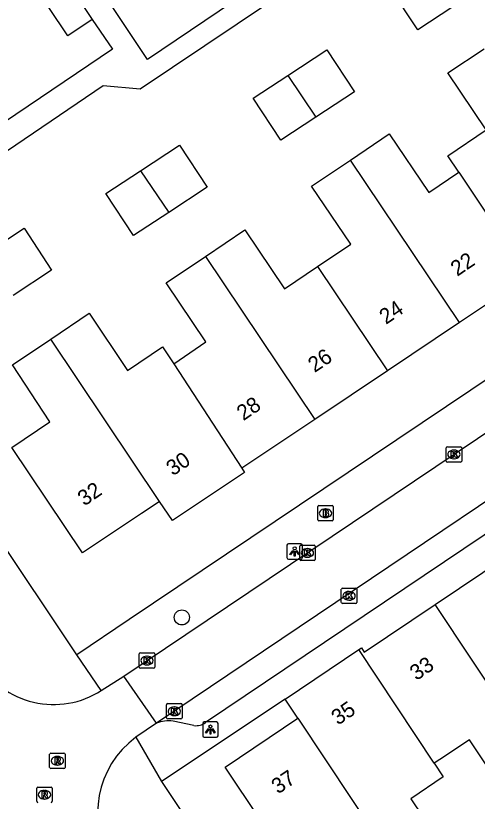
# Model space of a CAD drawing. Extents: x 158352 to 159489, y 383828 to 384597.
# Drawn here: x 158773.4 to 158803.4, y 384258.5 to 384309.4 of the extents above; entities that cross this region are included whole.
import ezdxf

# ---------------------------------------------------------------- set-up
doc = ezdxf.new("R2010")
doc.units = 0
for name, color, linetype in [('IMGEO_Boom', 7, 'Continuous'), ('IMGEO_Brandkraan', 7, 'Continuous'), ('IMGEO_Kolk', 7, 'Continuous'), ('IMGEO_Lichtpunt', 7, 'Continuous'), ('IMGEO_Pand', 7, 'Continuous'), ('IMGEO_Pand_nummerreeks', 7, 'Continuous'), ('IMGEO_Rijbaan_lokaal_open', 7, 'Continuous'), ('IMGEO_Rioolput', 7, 'Continuous'), ('IMGEO_Voetpad_open', 7, 'Continuous')]:
    doc.layers.add(name, color=color, linetype=linetype)

msp = doc.modelspace()

# ---------------------------------------------------------------- linework, layer by layer
at = {"layer": 'IMGEO_Boom'}
msp.add_circle((158784.219, 384270.392), 0.489, dxfattribs=at)
at = {"layer": 'IMGEO_Brandkraan'}
for p, q in [((158793.041, 384276.726), (158793.041, 384277.578)), ((158793.116, 384277.652), (158793.968, 384277.652)), ((158793.529, 384277.432), (158793.554, 384277.432)), ((158794.042, 384277.578), (158794.042, 384276.726)), ((158793.552, 384276.872), (158793.527, 384276.872)), ((158793.968, 384276.652), (158793.116, 384276.652))]:
    msp.add_line(p, q, dxfattribs=at)
for points in [[(158793.041, 384276.726), (158793.041, 384277.578)], [(158793.116, 384277.652), (158793.968, 384277.652)], [(158793.389, 384277.352), (158793.389, 384276.952), (158793.602, 384276.952)], [(158793.62, 384277.352), (158793.389, 384277.352)], [(158794.042, 384277.578), (158794.042, 384276.726)], [(158793.568, 384277.271), (158793.514, 384277.271), (158793.514, 384277.195)], [(158793.514, 384277.195), (158793.567, 384277.195)], [(158793.576, 384277.119), (158793.514, 384277.119), (158793.514, 384277.038)], [(158793.514, 384277.038), (158793.576, 384277.038)], [(158793.968, 384276.652), (158793.116, 384276.652)]]:
    msp.add_lwpolyline(points, dxfattribs=at)
for centre, radius, start, end in [((158793.118, 384277.576), 0.0765, 91.552, 178.448), ((158793.118, 384277.576), 0.0765, 91.552, 178.448), ((158793.624, 384277.207), 0.145, 59.4692, 91.5367), ((158793.649, 384277.254), 0.0922, 285.5137, 58.1501), ((158793.966, 384277.576), 0.0765, 1.552, 88.448), ((158793.966, 384277.576), 0.0765, 1.552, 88.448), ((158793.569, 384277.233), 0.0379, 267.8285, 90.9355), ((158793.577, 384277.078), 0.0404, 269.8759, 90.5077), ((158793.608, 384277.203), 0.251, 268.6676, 293.5347), ((158793.654, 384277.062), 0.105, 301.3115, 78.989), ((158793.118, 384276.728), 0.0765, 181.552, 268.448), ((158793.118, 384276.728), 0.0765, 181.552, 268.448), ((158793.966, 384276.728), 0.0765, 271.552, 358.448), ((158793.966, 384276.728), 0.0765, 271.552, 358.448)]:
    msp.add_arc(centre, radius, start, end, dxfattribs=at)
for centre, major_axis, ratio, start_param, end_param in [((158793.528, 384277.152), (-0.387, 0.002), 0.722429, 4.712389, 7.853982), ((158793.553, 384277.152), (-0.39, 0.002), 0.717154, 1.570796, 4.712389)]:
    msp.add_ellipse(centre, major_axis=major_axis, ratio=ratio, start_param=start_param, end_param=end_param, dxfattribs=at)
at = {"layer": 'IMGEO_Kolk'}
for p, q in [((158801.38, 384280.537), (158801.38, 384281.389)), ((158801.455, 384281.463), (158802.307, 384281.463)), ((158802.381, 384281.389), (158802.381, 384280.537)), ((158801.868, 384281.243), (158801.893, 384281.243)), ((158802.307, 384280.463), (158801.455, 384280.463)), ((158801.891, 384280.683), (158801.866, 384280.683)), ((158791.869, 384274.153), (158791.869, 384275.005)), ((158791.944, 384275.079), (158792.796, 384275.079)), ((158792.357, 384274.859), (158792.382, 384274.859)), ((158792.87, 384275.005), (158792.87, 384274.153)), ((158792.38, 384274.299), (158792.355, 384274.299)), ((158792.796, 384274.079), (158791.944, 384274.079)), ((158794.57, 384271.366), (158794.57, 384272.218)), ((158794.645, 384272.292), (158795.497, 384272.292)), ((158795.571, 384272.218), (158795.571, 384271.366)), ((158795.058, 384272.072), (158795.083, 384272.072)), ((158795.497, 384271.292), (158794.645, 384271.292)), ((158795.081, 384271.512), (158795.056, 384271.512)), ((158781.456, 384267.168), (158781.456, 384268.02)), ((158781.531, 384268.094), (158782.383, 384268.094)), ((158781.944, 384267.874), (158781.969, 384267.874)), ((158782.457, 384268.02), (158782.457, 384267.168)), ((158781.967, 384267.314), (158781.942, 384267.314)), ((158782.383, 384267.094), (158781.531, 384267.094)), ((158783.228, 384263.878), (158783.228, 384264.73)), ((158783.303, 384264.804), (158784.155, 384264.804)), ((158783.716, 384264.584), (158783.741, 384264.584)), ((158784.229, 384264.73), (158784.229, 384263.878)), ((158784.155, 384263.804), (158783.303, 384263.804)), ((158783.739, 384264.024), (158783.714, 384264.024))]:
    msp.add_line(p, q, dxfattribs=at)
for points in [[(158801.38, 384280.537), (158801.38, 384281.389)], [(158801.455, 384281.463), (158802.307, 384281.463)], [(158802.381, 384281.389), (158802.381, 384280.537)], [(158801.701, 384281.163), (158801.824, 384281.163), (158801.824, 384281.012), (158801.954, 384281.163), (158802.118, 384281.163), (158801.972, 384281.012), (158802.125, 384280.763), (158801.973, 384280.763), (158801.888, 384280.927), (158801.824, 384280.86), (158801.824, 384280.763), (158801.701, 384280.763), (158801.701, 384281.163)], [(158802.307, 384280.463), (158801.455, 384280.463)], [(158791.869, 384274.153), (158791.869, 384275.005)], [(158791.944, 384275.079), (158792.796, 384275.079)], [(158792.19, 384274.779), (158792.313, 384274.779), (158792.313, 384274.628), (158792.443, 384274.779), (158792.607, 384274.779), (158792.461, 384274.628), (158792.614, 384274.379), (158792.462, 384274.379), (158792.377, 384274.543), (158792.313, 384274.476), (158792.313, 384274.379), (158792.19, 384274.379), (158792.19, 384274.779)], [(158792.87, 384275.005), (158792.87, 384274.153)], [(158792.796, 384274.079), (158791.944, 384274.079)], [(158794.57, 384271.366), (158794.57, 384272.218)], [(158794.645, 384272.292), (158795.497, 384272.292)], [(158795.571, 384272.218), (158795.571, 384271.366)], [(158794.891, 384271.992), (158795.014, 384271.992), (158795.014, 384271.841), (158795.144, 384271.992), (158795.308, 384271.992), (158795.162, 384271.841), (158795.315, 384271.592), (158795.163, 384271.592), (158795.078, 384271.756), (158795.014, 384271.689), (158795.014, 384271.592), (158794.891, 384271.592), (158794.891, 384271.992)], [(158795.497, 384271.292), (158794.645, 384271.292)], [(158781.456, 384267.168), (158781.456, 384268.02)], [(158781.531, 384268.094), (158782.383, 384268.094)], [(158781.777, 384267.794), (158781.9, 384267.794), (158781.9, 384267.643), (158782.03, 384267.794), (158782.194, 384267.794), (158782.048, 384267.643), (158782.201, 384267.394), (158782.049, 384267.394), (158781.964, 384267.558), (158781.9, 384267.491), (158781.9, 384267.394), (158781.777, 384267.394), (158781.777, 384267.794)], [(158782.457, 384268.02), (158782.457, 384267.168)], [(158782.383, 384267.094), (158781.531, 384267.094)], [(158783.228, 384263.878), (158783.228, 384264.73)], [(158783.303, 384264.804), (158784.155, 384264.804)], [(158784.229, 384264.73), (158784.229, 384263.878)], [(158783.549, 384264.504), (158783.672, 384264.504), (158783.672, 384264.353), (158783.802, 384264.504), (158783.966, 384264.504), (158783.82, 384264.353), (158783.973, 384264.104), (158783.821, 384264.104), (158783.736, 384264.268), (158783.672, 384264.201), (158783.672, 384264.104), (158783.549, 384264.104), (158783.549, 384264.504)], [(158784.155, 384263.804), (158783.303, 384263.804)]]:
    msp.add_lwpolyline(points, dxfattribs=at)
for centre, start, end in [((158801.457, 384281.387), 91.552, 178.448), ((158801.457, 384281.387), 91.552, 178.448), ((158802.305, 384281.387), 1.552, 88.448), ((158802.305, 384281.387), 1.552, 88.448), ((158801.457, 384280.539), 181.552, 268.448), ((158801.457, 384280.539), 181.552, 268.448), ((158802.305, 384280.539), 271.552, 358.448), ((158802.305, 384280.539), 271.552, 358.448), ((158791.946, 384275.003), 91.552, 178.448), ((158791.946, 384275.003), 91.552, 178.448), ((158792.794, 384275.003), 1.552, 88.448), ((158792.794, 384275.003), 1.552, 88.448), ((158791.946, 384274.155), 181.552, 268.448), ((158791.946, 384274.155), 181.552, 268.448), ((158792.794, 384274.155), 271.552, 358.448), ((158792.794, 384274.155), 271.552, 358.448), ((158794.647, 384272.216), 91.552, 178.448), ((158794.647, 384272.216), 91.552, 178.448), ((158795.495, 384272.216), 1.552, 88.448), ((158795.495, 384272.216), 1.552, 88.448), ((158794.647, 384271.368), 181.552, 268.448), ((158794.647, 384271.368), 181.552, 268.448), ((158795.495, 384271.368), 271.552, 358.448), ((158795.495, 384271.368), 271.552, 358.448), ((158781.533, 384268.018), 91.552, 178.448), ((158781.533, 384268.018), 91.552, 178.448), ((158782.381, 384268.018), 1.552, 88.448), ((158782.381, 384268.018), 1.552, 88.448), ((158781.533, 384267.17), 181.552, 268.448), ((158781.533, 384267.17), 181.552, 268.448), ((158782.381, 384267.17), 271.552, 358.448), ((158782.381, 384267.17), 271.552, 358.448), ((158783.305, 384264.728), 91.552, 178.448), ((158783.305, 384264.728), 91.552, 178.448), ((158784.153, 384264.728), 1.552, 88.448), ((158784.153, 384264.728), 1.552, 88.448), ((158783.305, 384263.88), 181.552, 268.448), ((158783.305, 384263.88), 181.552, 268.448), ((158784.153, 384263.88), 271.552, 358.448), ((158784.153, 384263.88), 271.552, 358.448)]:
    msp.add_arc(centre, 0.0765, start, end, dxfattribs=at)
for centre, major_axis, ratio, start_param, end_param in [((158801.867, 384280.963), (-0.387, 0.002), 0.722429, 4.712389, 7.853982), ((158801.892, 384280.963), (-0.39, 0.002), 0.717154, 1.570796, 4.712389), ((158792.356, 384274.579), (-0.387, 0.002), 0.722429, 4.712389, 7.853982), ((158792.381, 384274.579), (-0.39, 0.002), 0.717154, 1.570796, 4.712389), ((158795.057, 384271.792), (-0.387, 0.002), 0.722429, 4.712389, 7.853982), ((158795.082, 384271.792), (-0.39, 0.002), 0.717154, 1.570796, 4.712389), ((158781.943, 384267.594), (-0.387, 0.002), 0.722429, 4.712389, 7.853982), ((158781.968, 384267.594), (-0.39, 0.002), 0.717154, 1.570796, 4.712389), ((158783.715, 384264.304), (-0.387, 0.002), 0.722429, 4.712389, 7.853982), ((158783.74, 384264.304), (-0.39, 0.002), 0.717154, 1.570796, 4.712389)]:
    msp.add_ellipse(centre, major_axis=major_axis, ratio=ratio, start_param=start_param, end_param=end_param, dxfattribs=at)
at = {"layer": 'IMGEO_Lichtpunt'}
for p, q in [((158791.043, 384275.076), (158791.043, 384274.269)), ((158791.043, 384275.076), (158791.043, 384274.269)), ((158791.945, 384275.171), (158791.137, 384275.171)), ((158791.945, 384275.171), (158791.137, 384275.171)), ((158792.039, 384274.269), (158792.039, 384275.076)), ((158792.039, 384274.269), (158792.039, 384275.076)), ((158791.137, 384274.175), (158791.945, 384274.175)), ((158791.137, 384274.175), (158791.945, 384274.175)), ((158786.476, 384263.613), (158785.668, 384263.613)), ((158786.476, 384263.613), (158785.668, 384263.613)), ((158785.574, 384263.518), (158785.574, 384262.711)), ((158785.574, 384263.518), (158785.574, 384262.711)), ((158786.57, 384262.711), (158786.57, 384263.518)), ((158786.57, 384262.711), (158786.57, 384263.518)), ((158785.668, 384262.617), (158786.476, 384262.617)), ((158785.668, 384262.617), (158786.476, 384262.617))]:
    msp.add_line(p, q, dxfattribs=at)
for points in [[(158791.417, 384274.74), (158791.456, 384274.712), (158791.268, 384274.45), (158791.23, 384274.477), (158791.417, 384274.74)], [(158791.519, 384274.692), (158791.566, 384274.692), (158791.566, 384274.37), (158791.519, 384274.37), (158791.519, 384274.692)], [(158791.629, 384274.712), (158791.667, 384274.739), (158791.854, 384274.477), (158791.815, 384274.449), (158791.629, 384274.712)], [(158785.948, 384263.182), (158785.987, 384263.154), (158785.799, 384262.892), (158785.761, 384262.919), (158785.948, 384263.182)], [(158786.05, 384263.134), (158786.097, 384263.134), (158786.097, 384262.812), (158786.05, 384262.812), (158786.05, 384263.134)], [(158786.16, 384263.154), (158786.198, 384263.181), (158786.385, 384262.919), (158786.346, 384262.891), (158786.16, 384263.154)]]:
    msp.add_lwpolyline(points, dxfattribs=at)
for centre in [(158791.542, 384274.874), (158786.073, 384263.316)]:
    msp.add_circle(centre, 0.0994, dxfattribs=at)
for centre, start, end in [((158791.137, 384275.076), 90, 180), ((158791.137, 384275.076), 90, 180), ((158791.945, 384275.076), 0, 90), ((158791.945, 384275.076), 0, 90), ((158791.137, 384274.269), 180, 270), ((158791.137, 384274.269), 180, 270), ((158791.945, 384274.269), 270, 0), ((158791.945, 384274.269), 270, 360), ((158785.668, 384263.518), 90, 180), ((158785.668, 384263.518), 90, 180), ((158786.476, 384263.518), 0, 90), ((158786.476, 384263.518), 0, 90), ((158785.668, 384262.711), 180, 270), ((158785.668, 384262.711), 180, 270), ((158786.476, 384262.711), 270, 0), ((158786.476, 384262.711), 270, 360)]:
    msp.add_arc(centre, 0.0946, start, end, dxfattribs=at)
at = {"layer": 'IMGEO_Pand'}
for points in [[(158778.401, 384309.181), (158776.822, 384308.126), (158774.35, 384311.826), (158775.93, 384312.881)], [(158775.93, 384312.881), (158778.401, 384309.181)], [(158801.812, 384310.013), (158799.531, 384308.515), (158797.742, 384311.238), (158799.986, 384312.712)], [(158791.101, 384305.55), (158793.625, 384307.208), (158795.414, 384304.485), (158792.923, 384302.849)], [(158802.198, 384299.284), (158801.484, 384300.342), (158803.978, 384302.025), (158801.484, 384305.72), (158803.832, 384307.288)], [(158792.923, 384302.849), (158790.638, 384301.348), (158788.849, 384304.071), (158791.101, 384305.55)], [(158791.101, 384305.55), (158792.923, 384302.849)], [(158795.163, 384300.066), (158797.684, 384301.767), (158800.247, 384297.968), (158802.198, 384299.284)], [(158781.542, 384299.369), (158784.067, 384301.027), (158785.856, 384298.304), (158783.365, 384296.668)], [(158793.033, 384293.151), (158795.181, 384294.6), (158792.641, 384298.365), (158795.163, 384300.066)], [(158802.238, 384289.52), (158795.163, 384300.066)], [(158783.365, 384296.668), (158781.08, 384295.167), (158779.291, 384297.89), (158781.542, 384299.369)], [(158781.542, 384299.369), (158783.365, 384296.668)], [(158802.198, 384299.284), (158806.712, 384292.51)], [(158771.454, 384293.979), (158773.978, 384295.637), (158775.767, 384292.914), (158773.276, 384291.278)], [(158785.753, 384293.81), (158788.302, 384295.529), (158790.885, 384291.702), (158793.033, 384293.151)], [(158783.688, 384286.848), (158785.785, 384288.263), (158783.204, 384292.09), (158785.753, 384293.81)], [(158785.753, 384293.81), (158792.844, 384283.241)], [(158793.033, 384293.151), (158797.565, 384286.396)], [(158806.712, 384292.51), (158802.238, 384289.52)], [(158775.712, 384288.452), (158778.198, 384290.13), (158780.701, 384286.42), (158782.952, 384287.938), (158783.688, 384286.848)], [(158802.238, 384289.52), (158797.565, 384286.396)], [(158782.778, 384277.92), (158782.485, 384277.724), (158781.598, 384277.131), (158777.776, 384274.575), (158773.184, 384281.419), (158775.655, 384283.088), (158773.226, 384286.774), (158775.712, 384288.452)], [(158782.778, 384277.92), (158775.712, 384288.452)], [(158783.688, 384286.848), (158788.104, 384280.073)], [(158797.565, 384286.396), (158792.844, 384283.241)], [(158792.844, 384283.241), (158788.104, 384280.073)], [(158788.104, 384280.073), (158788.288, 384279.798), (158783.618, 384276.669), (158782.778, 384277.92)], [(158800.658, 384271.233), (158805.33, 384274.37)], [(158795.702, 384268.303), (158795.872, 384268.417), (158796.055, 384268.143), (158800.658, 384271.233)], [(158807.77, 384260.53), (158800.658, 384271.233)], [(158790.919, 384265.096), (158795.702, 384268.303)], [(158800.604, 384260.926), (158795.702, 384268.303)], [(158791.752, 384263.857), (158790.919, 384265.096)], [(158802.51, 384247.734), (158800.339, 384246.274), (158796.5, 384251.957), (158793.717, 384250.096), (158791.345, 384253.642), (158791.619, 384253.825), (158787.034, 384260.674), (158791.752, 384263.857)], [(158791.752, 384263.857), (158798.846, 384253.181)], [(158807.77, 384260.53), (158805.298, 384258.867), (158802.882, 384262.458), (158800.961, 384261.166), (158800.604, 384260.926)], [(158800.604, 384260.926), (158801.186, 384260.049), (158799.077, 384258.631), (158801.529, 384254.987), (158798.846, 384253.181)]]:
    msp.add_lwpolyline(points, dxfattribs=at)
at = {"layer": 'IMGEO_Rijbaan_lokaal_open'}
for points in [[(158780.453, 384266.584), (158822.27, 384294.676)], [(158822.061, 384290.089), (158782.577, 384263.529)], [(158778.99, 384265.647), (158780.453, 384266.584)], [(158782.577, 384263.529), (158780.453, 384266.584)], [(158782.577, 384263.529), (158781.232, 384262.613)]]:
    msp.add_lwpolyline(points, dxfattribs=at)
for centre, radius, start, end in [((158775.899, 384270.46), 5.72, 210.9501, 302.7135), ((158784.795, 384257.733), 6.042, 126.1355, 212.9549)]:
    msp.add_arc(centre, radius, start, end, dxfattribs=at)
at = {"layer": 'IMGEO_Rioolput'}
for p, q in [((158775.638, 384260.665), (158775.638, 384261.517)), ((158775.713, 384261.591), (158776.565, 384261.591)), ((158776.639, 384261.517), (158776.639, 384260.665)), ((158776.126, 384261.371), (158776.151, 384261.371)), ((158776.565, 384260.591), (158775.713, 384260.591)), ((158776.149, 384260.811), (158776.124, 384260.811)), ((158774.802, 384258.463), (158774.802, 384259.315)), ((158774.877, 384259.389), (158775.729, 384259.389)), ((158775.29, 384259.169), (158775.315, 384259.169)), ((158775.803, 384259.315), (158775.803, 384258.463)), ((158775.313, 384258.609), (158775.288, 384258.609))]:
    msp.add_line(p, q, dxfattribs=at)
for points in [[(158775.638, 384260.665), (158775.638, 384261.517)], [(158775.713, 384261.591), (158776.565, 384261.591)], [(158776.639, 384261.517), (158776.639, 384260.665)], [(158776.227, 384261.289), (158775.975, 384261.291), (158775.975, 384260.891)], [(158775.975, 384260.891), (158776.099, 384260.891), (158776.099, 384261.053), (158776.11, 384261.053)], [(158776.153, 384261.21), (158776.099, 384261.21), (158776.099, 384261.129)], [(158776.099, 384261.129), (158776.151, 384261.129)], [(158776.157, 384261.024), (158776.228, 384260.891), (158776.368, 384260.891), (158776.303, 384261.017)], [(158776.565, 384260.591), (158775.713, 384260.591)], [(158774.802, 384258.463), (158774.802, 384259.315)], [(158774.877, 384259.389), (158775.729, 384259.389)], [(158775.391, 384259.087), (158775.139, 384259.089), (158775.139, 384258.689)], [(158775.317, 384259.008), (158775.263, 384259.008), (158775.263, 384258.927)], [(158775.803, 384259.315), (158775.803, 384258.463)], [(158775.139, 384258.689), (158775.263, 384258.689), (158775.263, 384258.851), (158775.274, 384258.851)], [(158775.263, 384258.927), (158775.315, 384258.927)], [(158775.321, 384258.822), (158775.392, 384258.689), (158775.532, 384258.689), (158775.467, 384258.815)]]:
    msp.add_lwpolyline(points, dxfattribs=at)
for centre, radius, start, end in [((158775.715, 384261.515), 0.0765, 91.552, 178.448), ((158775.715, 384261.515), 0.0765, 91.552, 178.448), ((158776.563, 384261.515), 0.0765, 1.552, 88.448), ((158776.563, 384261.515), 0.0765, 1.552, 88.448), ((158776.109, 384261), 0.0533, 26.0293, 88.6989), ((158776.135, 384261.318), 0.19, 274.7715, 282.9687), ((158776.159, 384261.114), 0.0964, 77.0061, 93.1865), ((158776.173, 384261.171), 0.0378, 276.6634, 79.6772), ((158776.226, 384261.179), 0.109, 350.3612, 89.416), ((158776.224, 384261.179), 0.112, 277.5842, 350.9817), ((158776.208, 384260.964), 0.108, 29.5134, 73.7905), ((158775.715, 384260.667), 0.0765, 181.552, 268.448), ((158775.715, 384260.667), 0.0765, 181.552, 268.448), ((158776.563, 384260.667), 0.0765, 271.552, 358.448), ((158776.563, 384260.667), 0.0765, 271.552, 358.448), ((158774.879, 384259.313), 0.0765, 91.552, 178.448), ((158774.879, 384259.313), 0.0765, 91.552, 178.448), ((158775.323, 384258.912), 0.0964, 77.0061, 93.1865), ((158775.337, 384258.969), 0.0378, 276.6634, 79.6772), ((158775.39, 384258.977), 0.109, 350.3612, 89.416), ((158775.388, 384258.977), 0.112, 277.5842, 350.9817), ((158775.727, 384259.313), 0.0765, 1.552, 88.448), ((158775.727, 384259.313), 0.0765, 1.552, 88.448), ((158774.879, 384258.465), 0.0765, 181.552, 268.448), ((158774.879, 384258.465), 0.0765, 181.552, 268.448), ((158775.273, 384258.798), 0.0533, 26.0293, 88.6989), ((158775.299, 384259.116), 0.19, 274.7715, 282.9687), ((158775.372, 384258.762), 0.108, 29.5134, 73.7905), ((158775.727, 384258.465), 0.0765, 271.552, 358.448), ((158775.727, 384258.465), 0.0765, 271.552, 358.448)]:
    msp.add_arc(centre, radius, start, end, dxfattribs=at)
for centre, major_axis, ratio, start_param, end_param in [((158776.125, 384261.091), (-0.387, 0.002), 0.722429, 4.712389, 7.853982), ((158776.15, 384261.091), (-0.39, 0.002), 0.717154, 1.570796, 4.712389), ((158775.289, 384258.889), (-0.387, 0.002), 0.722429, 4.712389, 7.853982), ((158775.314, 384258.889), (-0.39, 0.002), 0.717154, 1.570796, 4.712389)]:
    msp.add_ellipse(centre, major_axis=major_axis, ratio=ratio, start_param=start_param, end_param=end_param, dxfattribs=at)
at = {"layer": 'IMGEO_Voetpad_open'}
for points in [[(158795.999, 384316.057), (158781.988, 384306.582), (158763.953, 384333.625), (158777.138, 384342.418)], [(158760.941, 384292.573), (158779.118, 384304.891), (158781.507, 384304.689), (158806.635, 384321.537)], [(158778.401, 384309.181), (158779.708, 384307.248), (158771.074, 384301.44)], [(158822.323, 384298.139), (158819.742, 384296.409), (158819, 384295.815), (158819.223, 384295.504), (158817.422, 384294.304), (158817.185, 384294.673), (158780.803, 384270.248), (158777.399, 384267.966)], [(158777.399, 384267.966), (158761.047, 384292.415), (158760.941, 384292.573)], [(158820.619, 384287), (158785.757, 384263.568)], [(158778.99, 384265.647), (158777.399, 384267.966)], [(158790.919, 384265.096), (158782.9, 384259.743)], [(158785.002, 384263.378), (158783.645, 384263.666)], [(158781.232, 384262.613), (158782.9, 384259.743)], [(158782.9, 384259.743), (158795.413, 384241.029), (158795.535, 384241.118), (158797.703, 384237.844)]]:
    msp.add_lwpolyline(points, dxfattribs=at)
for centre, radius, start, end in [((158783.362, 384261.639), 2.047, 82.0619, 112.5578), ((158785.143, 384264.412), 1.044, 262.2273, 306.0237)]:
    msp.add_arc(centre, radius, start, end, dxfattribs=at)

# ---------------------------------------------------------------- texts
at = {"layer": 'IMGEO_Pand_nummerreeks'}
for s, rotation, p in [('22', 34.0045, (158802.094, 384292.488)), ('24', 34.0045, (158797.466, 384289.367)), ('26', 34.0045, (158792.836, 384286.243)), ('28', 34.0045, (158788.209, 384283.121)), ('30', 33.9993, (158783.634, 384279.54)), ('32', 34.0108, (158777.885, 384277.585)), ('33', 33.9363, (158799.442, 384266.261)), ('35', 33.9306, (158794.348, 384263.365)), ('37', 33.942, (158790.462, 384258.898))]:
    msp.add_text(s, height=1, rotation=rotation, dxfattribs=at).set_placement(p)

doc.saveas('drawing.dxf')
